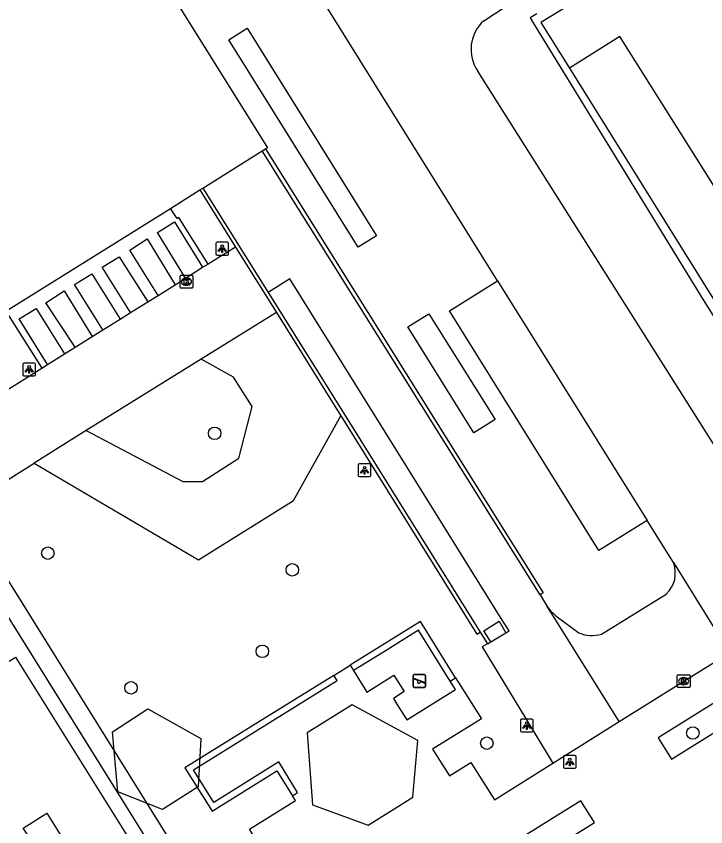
# Model space of a CAD drawing. Extents: x 159280 to 160375, y 384531 to 385872.
# Drawn here: x 159690.5 to 159744.6, y 385563.8 to 385627.3 of the extents above; entities that cross this region are included whole.
import ezdxf

# ---------------------------------------------------------------- set-up
doc = ezdxf.new("R2010")
doc.units = 0
for name, color, linetype in [('IMGEO_Boom', 7, 'Continuous'), ('IMGEO_Groenvoorziening', 7, 'Continuous'), ('IMGEO_Kolk', 7, 'Continuous'), ('IMGEO_Lichtpunt', 7, 'Continuous'), ('IMGEO_Muur', 7, 'Continuous'), ('IMGEO_Pand', 7, 'Continuous'), ('IMGEO_Pand_vergunning_verleend', 7, 'Continuous'), ('IMGEO_Parkeervlak_open', 7, 'Continuous'), ('IMGEO_Rijbaan_lokaal_gesloten', 7, 'Continuous'), ('IMGEO_Rijbaan_lokaal_halfverhard', 7, 'Continuous'), ('IMGEO_Rijbaan_lokaal_open', 7, 'Continuous'), ('IMGEO_Speelvoorziening', 7, 'Continuous'), ('IMGEO_Voetgangersgebied_open', 7, 'Continuous'), ('IMGEO_Voetpad_op_trap', 7, 'Continuous'), ('IMGEO_Voetpad_open', 7, 'Continuous')]:
    doc.layers.add(name, color=color, linetype=linetype)

msp = doc.modelspace()

# ---------------------------------------------------------------- linework, layer by layer
at = {"layer": 'IMGEO_Boom'}
for centre in [(159706.1, 385594.645), (159693.022, 385585.26), (159712.184, 385583.944), (159709.838, 385577.568), (159699.545, 385574.7), (159743.575, 385571.169), (159727.436, 385570.364)]:
    msp.add_circle(centre, 0.489, dxfattribs=at)
at = {"layer": 'IMGEO_Groenvoorziening'}
msp.add_lwpolyline([(159688.61, 385575.938), (159690.481, 385577.102), (159700.691, 385560.803)], dxfattribs=at)
at = {"layer": 'IMGEO_Kolk'}
for p, q in [((159703.465, 385607.025), (159704.317, 385607.025)), ((159703.39, 385606.099), (159703.39, 385606.951)), ((159703.878, 385606.805), (159703.903, 385606.805)), ((159704.391, 385606.951), (159704.391, 385606.099)), ((159704.317, 385606.025), (159703.465, 385606.025)), ((159703.901, 385606.245), (159703.876, 385606.245)), ((159742.359, 385574.8), (159742.359, 385575.652)), ((159742.434, 385575.726), (159743.286, 385575.726)), ((159742.847, 385575.506), (159742.872, 385575.506)), ((159743.36, 385575.652), (159743.36, 385574.8)), ((159743.286, 385574.726), (159742.434, 385574.726)), ((159742.87, 385574.946), (159742.845, 385574.946))]:
    msp.add_line(p, q, dxfattribs=at)
for points in [[(159703.465, 385607.025), (159704.317, 385607.025)], [(159703.39, 385606.099), (159703.39, 385606.951)], [(159703.711, 385606.725), (159703.834, 385606.725), (159703.834, 385606.574), (159703.964, 385606.725), (159704.128, 385606.725), (159703.982, 385606.574), (159704.135, 385606.325), (159703.983, 385606.325), (159703.898, 385606.489), (159703.834, 385606.422), (159703.834, 385606.325), (159703.711, 385606.325), (159703.711, 385606.725)], [(159704.391, 385606.951), (159704.391, 385606.099)], [(159704.317, 385606.025), (159703.465, 385606.025)], [(159742.359, 385574.8), (159742.359, 385575.652)], [(159742.434, 385575.726), (159743.286, 385575.726)], [(159742.68, 385575.426), (159742.803, 385575.426), (159742.803, 385575.275), (159742.933, 385575.426), (159743.097, 385575.426), (159742.951, 385575.275), (159743.104, 385575.026), (159742.952, 385575.026), (159742.867, 385575.19), (159742.803, 385575.123), (159742.803, 385575.026), (159742.68, 385575.026), (159742.68, 385575.426)], [(159743.36, 385575.652), (159743.36, 385574.8)], [(159743.286, 385574.726), (159742.434, 385574.726)]]:
    msp.add_lwpolyline(points, dxfattribs=at)
for centre, start, end in [((159703.467, 385606.949), 91.55205, 178.44795), ((159703.467, 385606.949), 91.55205, 178.44795), ((159704.315, 385606.949), 1.55205, 88.44795), ((159704.315, 385606.949), 1.55205, 88.44795), ((159703.467, 385606.101), 181.55205, 268.44795), ((159703.467, 385606.101), 181.55205, 268.44795), ((159704.315, 385606.101), 271.55205, 358.44795), ((159704.315, 385606.101), 271.55205, 358.44795), ((159742.436, 385575.65), 91.55205, 178.44795), ((159742.436, 385575.65), 91.55205, 178.44795), ((159743.284, 385575.65), 1.55205, 88.44795), ((159743.284, 385575.65), 1.55205, 88.44795), ((159742.436, 385574.802), 181.55205, 268.44795), ((159742.436, 385574.802), 181.55205, 268.44795), ((159743.284, 385574.802), 271.55205, 358.44795), ((159743.284, 385574.802), 271.55205, 358.44795)]:
    msp.add_arc(centre, 0.0765, start, end, dxfattribs=at)
for centre, major_axis, ratio, start_param, end_param in [((159703.877, 385606.525), (-0.387, 0.002), 0.722429, 4.712389, 7.853982), ((159703.902, 385606.525), (-0.39, 0.002), 0.717154, 1.570796, 4.712389), ((159742.846, 385575.226), (-0.387, 0.002), 0.722429, 4.712389, 7.853982), ((159742.871, 385575.226), (-0.39, 0.002), 0.717154, 1.570796, 4.712389)]:
    msp.add_ellipse(centre, major_axis=major_axis, ratio=ratio, start_param=start_param, end_param=end_param, dxfattribs=at)
at = {"layer": 'IMGEO_Lichtpunt'}
for p, q in [((159707.094, 385609.611), (159706.286, 385609.611)), ((159707.094, 385609.611), (159706.286, 385609.611)), ((159706.192, 385609.516), (159706.192, 385608.709)), ((159706.192, 385609.516), (159706.192, 385608.709)), ((159707.188, 385608.709), (159707.188, 385609.516)), ((159707.188, 385608.709), (159707.188, 385609.516)), ((159706.286, 385608.615), (159707.094, 385608.615)), ((159706.286, 385608.615), (159707.094, 385608.615)), ((159691.062, 385600.057), (159691.062, 385599.25)), ((159691.062, 385600.057), (159691.062, 385599.25)), ((159691.964, 385600.152), (159691.156, 385600.152)), ((159691.964, 385600.152), (159691.156, 385600.152)), ((159692.058, 385599.25), (159692.058, 385600.057)), ((159692.058, 385599.25), (159692.058, 385600.057)), ((159691.156, 385599.156), (159691.964, 385599.156)), ((159691.156, 385599.156), (159691.964, 385599.156)), ((159717.355, 385592.152), (159717.355, 385591.345)), ((159717.355, 385592.152), (159717.355, 385591.345)), ((159718.257, 385592.247), (159717.449, 385592.247)), ((159718.257, 385592.247), (159717.449, 385592.247)), ((159718.351, 385591.345), (159718.351, 385592.152)), ((159718.351, 385591.345), (159718.351, 385592.152)), ((159717.449, 385591.251), (159718.257, 385591.251)), ((159717.449, 385591.251), (159718.257, 385591.251)), ((159730.06, 385572.152), (159730.06, 385571.345)), ((159730.06, 385572.152), (159730.06, 385571.345)), ((159730.962, 385572.247), (159730.154, 385572.247)), ((159730.962, 385572.247), (159730.154, 385572.247)), ((159731.056, 385571.345), (159731.056, 385572.152)), ((159731.056, 385571.345), (159731.056, 385572.152)), ((159730.154, 385571.251), (159730.962, 385571.251)), ((159730.154, 385571.251), (159730.962, 385571.251)), ((159733.43, 385569.299), (159733.43, 385568.492)), ((159733.43, 385569.299), (159733.43, 385568.492)), ((159734.332, 385569.394), (159733.524, 385569.394)), ((159734.332, 385569.394), (159733.524, 385569.394)), ((159734.426, 385568.492), (159734.426, 385569.299)), ((159734.426, 385568.492), (159734.426, 385569.299)), ((159733.524, 385568.398), (159734.332, 385568.398)), ((159733.524, 385568.398), (159734.332, 385568.398))]:
    msp.add_line(p, q, dxfattribs=at)
for points in [[(159706.566, 385609.18), (159706.605, 385609.152), (159706.417, 385608.89), (159706.379, 385608.917), (159706.566, 385609.18)], [(159706.668, 385609.132), (159706.715, 385609.132), (159706.715, 385608.81), (159706.668, 385608.81), (159706.668, 385609.132)], [(159706.778, 385609.152), (159706.816, 385609.179), (159707.003, 385608.917), (159706.964, 385608.889), (159706.778, 385609.152)], [(159691.436, 385599.721), (159691.475, 385599.693), (159691.287, 385599.431), (159691.249, 385599.458), (159691.436, 385599.721)], [(159691.538, 385599.673), (159691.585, 385599.673), (159691.585, 385599.351), (159691.538, 385599.351), (159691.538, 385599.673)], [(159691.648, 385599.693), (159691.686, 385599.72), (159691.873, 385599.458), (159691.834, 385599.43), (159691.648, 385599.693)], [(159717.729, 385591.816), (159717.768, 385591.788), (159717.58, 385591.526), (159717.542, 385591.553), (159717.729, 385591.816)], [(159717.941, 385591.788), (159717.979, 385591.815), (159718.166, 385591.553), (159718.127, 385591.525), (159717.941, 385591.788)], [(159717.831, 385591.768), (159717.878, 385591.768), (159717.878, 385591.446), (159717.831, 385591.446), (159717.831, 385591.768)], [(159730.434, 385571.816), (159730.473, 385571.788), (159730.285, 385571.526), (159730.247, 385571.553), (159730.434, 385571.816)], [(159730.536, 385571.768), (159730.583, 385571.768), (159730.583, 385571.446), (159730.536, 385571.446), (159730.536, 385571.768)], [(159730.646, 385571.788), (159730.684, 385571.815), (159730.871, 385571.553), (159730.832, 385571.525), (159730.646, 385571.788)], [(159733.804, 385568.963), (159733.843, 385568.935), (159733.655, 385568.673), (159733.617, 385568.7), (159733.804, 385568.963)], [(159733.906, 385568.915), (159733.953, 385568.915), (159733.953, 385568.593), (159733.906, 385568.593), (159733.906, 385568.915)], [(159734.016, 385568.935), (159734.054, 385568.962), (159734.241, 385568.7), (159734.202, 385568.672), (159734.016, 385568.935)]]:
    msp.add_lwpolyline(points, dxfattribs=at)
for centre in [(159706.691, 385609.314), (159691.561, 385599.855), (159717.854, 385591.95), (159730.559, 385571.95), (159733.929, 385569.097)]:
    msp.add_circle(centre, 0.0994, dxfattribs=at)
for centre, start, end in [((159706.286, 385609.516), 90, 180), ((159706.286, 385609.516), 90, 180), ((159707.094, 385609.516), 0, 90), ((159707.094, 385609.516), 0, 90), ((159706.286, 385608.709), 180, 270), ((159706.286, 385608.709), 180, 270), ((159707.094, 385608.709), 270, 0), ((159707.094, 385608.709), 270, 360), ((159691.156, 385600.057), 90, 180), ((159691.156, 385600.057), 90, 180), ((159691.964, 385600.057), 0, 90), ((159691.964, 385600.057), 0, 90), ((159691.156, 385599.25), 180, 270), ((159691.156, 385599.25), 180, 270), ((159691.964, 385599.25), 270, 0), ((159691.964, 385599.25), 270, 360), ((159717.449, 385592.152), 90, 180), ((159717.449, 385592.152), 90, 180), ((159718.257, 385592.152), 0, 90), ((159718.257, 385592.152), 0, 90), ((159717.449, 385591.345), 180, 270), ((159717.449, 385591.345), 180, 270), ((159718.257, 385591.345), 270, 0), ((159718.257, 385591.345), 270, 360), ((159730.154, 385572.152), 90, 180), ((159730.154, 385572.152), 90, 180), ((159730.962, 385572.152), 0, 90), ((159730.962, 385572.152), 0, 90), ((159730.154, 385571.345), 180, 270), ((159730.154, 385571.345), 180, 270), ((159730.962, 385571.345), 270, 0), ((159730.962, 385571.345), 270, 360), ((159733.524, 385569.299), 90, 180), ((159733.524, 385569.299), 90, 180), ((159734.332, 385569.299), 0, 90), ((159734.332, 385569.299), 0, 90), ((159733.524, 385568.492), 180, 270), ((159733.524, 385568.492), 180, 270), ((159734.332, 385568.492), 270, 0), ((159734.332, 385568.492), 270, 360)]:
    msp.add_arc(centre, 0.0946, start, end, dxfattribs=at)
at = {"layer": 'IMGEO_Muur'}
for points in [[(159734.338, 385629.353), (159734.732, 385628.711), (159731.673, 385626.834), (159733.902, 385623.258)], [(159731.339, 385627.514), (159730.83, 385627.201), (159731.224, 385626.559), (159737.759, 385615.906), (159744.382, 385605.11), (159753.305, 385590.965)], [(159733.902, 385623.258), (159749.637, 385598.022)], [(159731.6, 385581.994), (159725.968, 385590.992), (159709.83, 385616.772)], [(159710.086, 385616.931), (159726.258, 385591.079), (159731.835, 385582.148), (159731.6, 385581.994)], [(159704.934, 385613.712), (159707.738, 385609.224)], [(159705.177, 385613.864), (159710.293, 385605.676)], [(159707.738, 385609.224), (159710.937, 385604.102)], [(159710.293, 385605.676), (159716.401, 385595.9), (159726.912, 385579.059)], [(159710.937, 385604.102), (159715.994, 385596.007)], [(159715.994, 385596.007), (159716.16, 385595.741), (159726.657, 385578.899), (159726.912, 385579.059)], [(159724.983, 385575.487), (159722.228, 385579.898), (159716.722, 385576.483)], [(159724.557, 385575.219), (159722.07, 385579.22), (159719.34, 385577.501), (159716.989, 385576.05)], [(159716.722, 385576.483), (159716.989, 385576.05)], [(159715.443, 385575.682), (159708.949, 385571.646), (159703.772, 385568.437), (159705.907, 385565.036), (159710.973, 385568.207), (159712.197, 385566.25)], [(159712.197, 385566.25), (159712.605, 385566.496), (159711.123, 385568.897), (159706.034, 385565.732), (159704.446, 385568.284), (159715.7, 385575.278), (159715.443, 385575.682)], [(159724.557, 385575.219), (159724.983, 385575.487)]]:
    msp.add_lwpolyline(points, dxfattribs=at)
at = {"layer": 'IMGEO_Pand'}
for points in [[(159659.142, 385697.669), (159659.645, 385697.983), (159710.239, 385617.027), (159710.086, 385616.931)], [(159705.177, 385613.864), (159709.83, 385616.772)], [(159709.83, 385616.772), (159710.086, 385616.931)], [(159702.631, 385612.273), (159704.934, 385613.712)], [(159704.934, 385613.712), (159705.177, 385613.864)], [(159689.732, 385604.213), (159702.631, 385612.273)], [(159713.363, 385571.183), (159713.78, 385565.543), (159718.14, 385563.956), (159721.627, 385566.14), (159722.021, 385570.573), (159716.867, 385573.378), (159713.363, 385571.183)], [(159691.105, 385563.708), (159692.939, 385564.872), (159694.389, 385562.596), (159692.609, 385561.462), (159691.105, 385563.708)]]:
    msp.add_lwpolyline(points, dxfattribs=at)
at = {"layer": 'IMGEO_Pand_vergunning_verleend'}
msp.add_lwpolyline([(159702.024, 385565.161), (159698.513, 385566.562), (159698.091, 385571.266), (159700.873, 385573.071), (159705.018, 385570.728), (159704.807, 385566.946), (159702.024, 385565.161)], dxfattribs=at)
at = {"layer": 'IMGEO_Parkeervlak_open'}
for points in [[(159708.371, 385553.532), (159686.358, 385588.808)], [(159707.085, 385552.735), (159685.075, 385588.008)]]:
    msp.add_lwpolyline(points, dxfattribs=at)
at = {"layer": 'IMGEO_Rijbaan_lokaal_gesloten'}
for points in [[(159728.276, 385606.603), (159716.247, 385625.882), (159638.516, 385750.252)], [(159727.186, 385626.97), (159730.375, 385629.085)], [(159748.768, 385588.15), (159726.714, 385623.022)], [(159728.913, 385579.017), (159729.17, 385579.176), (159728.566, 385580.145), (159722.808, 385589.392), (159711.994, 385606.758), (159710.293, 385605.676)], [(159728.276, 385606.603), (159739.992, 385587.827)], [(159742.058, 385584.516), (159739.992, 385587.827)], [(159742.058, 385584.516), (159746.439, 385577.457)], [(159731.6, 385581.994), (159732.166, 385581.077)], [(159737.803, 385572.056), (159732.621, 385580.34), (159732.166, 385581.077)], [(159727.733, 385578.318), (159728.913, 385579.017)], [(159727.487, 385578.164), (159727.073, 385577.905), (159732.608, 385568.8)], [(159727.487, 385578.164), (159727.733, 385578.318)], [(159732.608, 385568.8), (159737.803, 385572.056)]]:
    msp.add_lwpolyline(points, dxfattribs=at)
msp.add_arc((159729.242, 385624.722), 3.047, 132.44872, 213.91609, dxfattribs=at)
at = {"layer": 'IMGEO_Rijbaan_lokaal_halfverhard'}
for points in [[(159696.041, 385594.863), (159703.62, 385590.866), (159705.159, 385590.868), (159708.006, 385592.693), (159709.045, 385596.755), (159707.588, 385599.055), (159705.045, 385600.444)], [(159691.965, 385592.304), (159704.828, 385584.724), (159712.276, 385589.394), (159715.994, 385596.007)]]:
    msp.add_lwpolyline(points, dxfattribs=at)
at = {"layer": 'IMGEO_Rijbaan_lokaal_open'}
for points in [[(159749.637, 385598.022), (159753.689, 385600.549), (159743.854, 385616.21), (159737.866, 385625.747), (159733.902, 385623.258)], [(159707.738, 385609.224), (159705.601, 385607.897)], [(159703.828, 385606.8), (159705.159, 385607.662)], [(159705.159, 385607.662), (159705.601, 385607.897)], [(159703.016, 385606.288), (159703.828, 385606.8)], [(159701.681, 385605.456), (159703.016, 385606.288)], [(159700.858, 385604.949), (159701.681, 385605.456)], [(159699.516, 385604.107), (159700.858, 385604.949)], [(159698.69, 385603.592), (159699.516, 385604.107)], [(159710.937, 385604.102), (159705.045, 385600.444)], [(159697.344, 385602.748), (159698.69, 385603.592)], [(159696.51, 385602.242), (159697.344, 385602.748)], [(159695.166, 385601.402), (159696.51, 385602.242)], [(159694.334, 385600.885), (159695.166, 385601.402)], [(159692.992, 385600.051), (159694.334, 385600.885)], [(159692.545, 385599.755), (159692.992, 385600.051)], [(159705.045, 385600.444), (159696.041, 385594.863)], [(159688.203, 385597.028), (159692.545, 385599.755)], [(159696.041, 385594.863), (159691.965, 385592.304)], [(159686.358, 385588.808), (159691.965, 385592.304)], [(159736.419, 385578.921), (159741.497, 385582.047)], [(159732.941, 385580.262), (159734.653, 385579.018)], [(159737.803, 385572.056), (159742.86, 385575.226), (159746.439, 385577.457)]]:
    msp.add_lwpolyline(points, dxfattribs=at)
for centre, radius, start, end in [((159739.931, 385583.701), 2.278, 313.43437, 20.96311), ((159735.59, 385583.557), 4.228, 215.91541, 231.20239), ((159735.657, 385581.179), 2.383, 245.06836, 288.64386)]:
    msp.add_arc(centre, radius, start, end, dxfattribs=at)
at = {"layer": 'IMGEO_Speelvoorziening'}
for p, q in [((159721.647, 385574.839), (159721.647, 385575.639)), ((159721.647, 385575.639), (159721.647, 385574.839)), ((159722.03, 385575.267), (159721.691, 385575.404)), ((159721.716, 385575.464), (159722.592, 385575.111)), ((159721.747, 385575.739), (159722.537, 385575.739)), ((159722.537, 385575.739), (159721.747, 385575.739)), ((159722.637, 385575.639), (159722.637, 385574.839)), ((159722.637, 385574.839), (159722.637, 385575.639)), ((159722.537, 385574.739), (159721.747, 385574.739)), ((159721.747, 385574.739), (159722.537, 385574.739)), ((159722.568, 385575.051), (159722.228, 385575.188))]:
    msp.add_line(p, q, dxfattribs=at)
for centre, radius, start, end in [((159721.747, 385575.639), 0.1, 90, 180), ((159721.747, 385575.639), 0.1, 90, 180), ((159721.704, 385575.434), 0.0327, 68.07798, 248.07798), ((159722.109, 385575.177), 0.12, 130.99278, 5.16318), ((159722.537, 385575.639), 0.1, 0, 90), ((159722.537, 385575.639), 0.1, 360, 90), ((159721.747, 385574.839), 0.1, 180, 270), ((159721.747, 385574.839), 0.1, 180, 270), ((159722.537, 385574.839), 0.1, 270, 0), ((159722.537, 385574.839), 0.1, 270, 0), ((159722.58, 385575.081), 0.0327, 248.07798, 68.07798)]:
    msp.add_arc(centre, radius, start, end, dxfattribs=at)
at = {"layer": 'IMGEO_Voetgangersgebied_open'}
for points in [[(159741.913, 385569.102), (159769.469, 385586.264), (159768.418, 385587.96), (159740.857, 385570.788), (159741.913, 385569.102)], [(159715.443, 385575.682), (159716.722, 385576.483)], [(159716.989, 385576.05), (159718.026, 385574.366), (159720.156, 385575.693), (159720.955, 385574.416), (159720.107, 385573.875), (159720.385, 385573.435), (159721.168, 385572.198), (159724.986, 385574.563), (159724.557, 385575.219)], [(159724.983, 385575.487), (159725.406, 385574.823), (159727.002, 385572.283), (159723.186, 385569.898), (159724.512, 385567.821), (159726.182, 385568.847), (159728.038, 385565.936), (159732.608, 385568.8)], [(159708.371, 385553.532), (159715.614, 385558.004), (159712.738, 385562.534), (159710.402, 385561.086), (159709.081, 385563.212), (159708.819, 385563.633), (159712.425, 385565.865), (159712.197, 385566.25)], [(159734.787, 385565.845), (159720.365, 385556.853), (159721.44, 385555.171), (159735.86, 385564.157), (159734.787, 385565.845)]]:
    msp.add_lwpolyline(points, dxfattribs=at)
at = {"layer": 'IMGEO_Voetpad_op_trap'}
msp.add_lwpolyline([(159726.912, 385579.059), (159727.487, 385578.164)], dxfattribs=at)
at = {"layer": 'IMGEO_Voetpad_open'}
for points in [[(159708.643, 385626.383), (159718.797, 385610.128), (159717.354, 385609.227), (159707.2, 385625.482), (159708.643, 385626.383)], [(159705.601, 385607.897), (159703.289, 385611.546), (159703.167, 385611.469), (159702.631, 385612.273)], [(159703.828, 385606.8), (159701.629, 385610.376), (159702.949, 385611.207), (159705.159, 385607.662)], [(159701.681, 385605.456), (159699.446, 385609.008), (159700.803, 385609.873), (159703.016, 385606.288)], [(159699.516, 385604.107), (159697.295, 385607.663), (159698.624, 385608.477), (159700.858, 385604.949)], [(159697.344, 385602.748), (159695.121, 385606.304), (159696.471, 385607.131), (159698.69, 385603.592)], [(159739.992, 385587.827), (159736.198, 385585.464), (159724.502, 385604.254), (159728.276, 385606.603)], [(159695.166, 385601.402), (159692.878, 385604.864), (159694.298, 385605.802), (159696.51, 385602.242)], [(159689.732, 385604.213), (159692.545, 385599.755)], [(159692.992, 385600.051), (159690.782, 385603.619), (159692.115, 385604.429), (159694.334, 385600.885)], [(159722.895, 385604.013), (159728.072, 385595.726), (159726.422, 385594.695), (159721.245, 385602.982), (159722.895, 385604.013)], [(159727.733, 385578.318), (159727.209, 385579.176), (159728.385, 385579.919), (159728.913, 385579.017)]]:
    msp.add_lwpolyline(points, dxfattribs=at)

doc.saveas('drawing.dxf')
